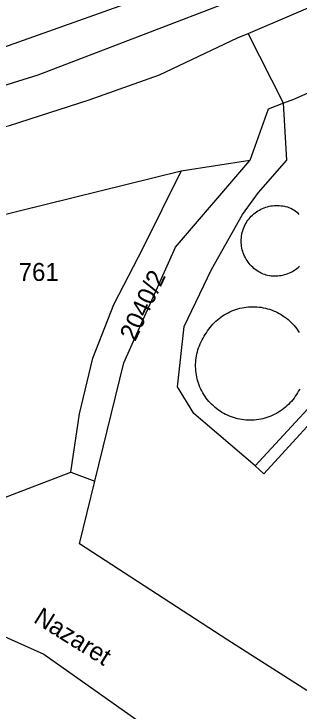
# Model space of a CAD drawing. Extents: x -679220 to -673243, y -1075091 to -1066557.
# Drawn here: x -677157.5 to -677130.6, y -1070793.9 to -1070727.9 of the extents above; entities that cross this region are included whole.
import ezdxf

# ---------------------------------------------------------------- set-up
doc = ezdxf.new("R2010")
doc.units = 0
for name, color, linetype in [('Hranice parcel', 7, 'Continuous'), ('Parcelní čísla', 7, 'Continuous'), ('Pop  PČ popisy', 7, 'Continuous'), ('Vnitřní kresba', 7, 'Continuous')]:
    doc.layers.add(name, color=color, linetype=linetype)

msp = doc.modelspace()

# ---------------------------------------------------------------- linework, layer by layer
at = {"layer": 'Hranice parcel'}
for p, q in [((-677132.03, -1070736.39), (-677135.39, -1070729.77)), ((-677135.24, -1070741.8), (-677141.72, -1070742.83)), ((-677152.15, -1070771.31), (-677149.89, -1070772.16))]:
    msp.add_line(p, q, dxfattribs=at)
for points in [[(-677135.39, -1070729.77), (-677126.91, -1070726.13), (-677119.11, -1070722.08), (-677111.25, -1070717.42), (-677103.91, -1070713.3), (-677097.19, -1070709.11), (-677075.17, -1070692.52), (-677062.55, -1070683.44), (-677056.34, -1070679.02), (-677044.15, -1070670.16), (-677029.88, -1070660.86), (-677019.47, -1070653.76)], [(-677214.66, -1070738.21), (-677196.21, -1070738.39), (-677181.24, -1070737.55), (-677169.99, -1070735.15), (-677135.71, -1070722.94), (-677130.32, -1070719.97), (-677115.15, -1070707.42), (-677105.41, -1070699.25), (-677097.57, -1070693.96), (-677085.89, -1070686.8), (-677075.41, -1070680.75), (-677067.64, -1070676.6)], [(-677095.02, -1070716.41), (-677096.25, -1070717.18), (-677100.31, -1070719.71), (-677107.65, -1070723.83), (-677115.47, -1070728.47), (-677123.85, -1070732.81), (-677131.09, -1070736.03), (-677132.03, -1070736.39)], [(-677203.43, -1070747.44), (-677193.26, -1070745.7), (-677178.28, -1070743.44), (-677157.97, -1070738.48), (-677150.43, -1070736.08), (-677143.78, -1070733.71), (-677136.41, -1070730.21), (-677135.39, -1070729.77)], [(-677119.59, -1070755.82), (-677133.91, -1070771.46), (-677134.71, -1070770.73), (-677140.53, -1070765.75), (-677142.06, -1070763.25), (-677141.44, -1070757.54), (-677138.85, -1070752.13), (-677135.93, -1070746.91), (-677134.41, -1070744.84), (-677131.74, -1070741.79), (-677132.03, -1070736.39)], [(-677132.03, -1070736.39), (-677133.5, -1070736.96), (-677135.24, -1070741.8)], [(-677149.89, -1070772.16), (-677147.15, -1070760.97), (-677142.27, -1070750.03), (-677135.24, -1070741.8)], [(-677141.72, -1070742.83), (-677159.64, -1070747.23), (-677178.96, -1070751), (-677188.07, -1070752.41)], [(-677152.15, -1070771.31), (-677151.36, -1070765.79), (-677150.07, -1070760.51), (-677148.11, -1070755.43), (-677145.28, -1070750.03), (-677141.72, -1070742.83)], [(-677188.07, -1070752.41), (-677186.81, -1070758.82), (-677184.92, -1070761.3), (-677164.63, -1070773.94), (-677158.76, -1070773.85), (-677152.15, -1070771.31)], [(-677203.57, -1070759.78), (-677198.39, -1070762.15), (-677163.69, -1070784.55), (-677154.72, -1070788.54), (-677133.88, -1070803.28), (-677126.71, -1070808.28), (-677130.31, -1070813.04)], [(-677129.85, -1070791.98), (-677137.3, -1070787.23), (-677151.34, -1070778.11), (-677149.89, -1070772.16)]]:
    msp.add_lwpolyline(points, dxfattribs=at)
at = {"layer": 'Vnitřní kresba'}
for p, q in [((-677155.25, -1070733.7), (-677133.88, -1070725.49)), ((-677167.81, -1070737.56), (-677155.25, -1070733.7)), ((-677120.39, -1070755.09), (-677134.71, -1070770.73))]:
    msp.add_line(p, q, dxfattribs=at)
for points in [[(-677134.01, -1070752.53), (-677134.158, -1070752.462), (-677134.302, -1070752.387), (-677134.443, -1070752.304), (-677134.579, -1070752.216), (-677134.711, -1070752.12), (-677134.839, -1070752.019), (-677134.961, -1070751.911), (-677135.078, -1070751.798), (-677135.189, -1070751.679), (-677135.294, -1070751.555), (-677135.394, -1070751.425), (-677135.487, -1070751.292), (-677135.573, -1070751.154), (-677135.653, -1070751.012), (-677135.725, -1070750.866), (-677135.791, -1070750.717), (-677135.849, -1070750.565), (-677135.9, -1070750.41), (-677135.943, -1070750.253), (-677135.979, -1070750.094), (-677136.007, -1070749.934), (-677136.027, -1070749.772), (-677136.039, -1070749.61), (-677136.043, -1070749.447), (-677136.04, -1070749.284), (-677136.029, -1070749.122), (-677136.01, -1070748.96), (-677135.983, -1070748.799), (-677135.948, -1070748.64), (-677135.906, -1070748.483), (-677135.856, -1070748.328), (-677135.799, -1070748.175), (-677135.734, -1070748.026), (-677135.663, -1070747.88), (-677135.584, -1070747.737), (-677135.499, -1070747.598), (-677135.407, -1070747.464), (-677135.308, -1070747.334), (-677135.204, -1070747.21), (-677135.093, -1070747.09), (-677134.977, -1070746.976), (-677134.856, -1070746.867), (-677134.729, -1070746.765), (-677134.598, -1070746.669), (-677134.462, -1070746.579), (-677134.322, -1070746.496), (-677134.178, -1070746.42), (-677134.03, -1070746.351), (-677133.88, -1070746.289), (-677133.726, -1070746.234), (-677133.57, -1070746.187), (-677133.412, -1070746.147), (-677133.253, -1070746.115), (-677133.092, -1070746.091), (-677132.93, -1070746.075), (-677132.767, -1070746.066), (-677132.604, -1070746.066), (-677132.442, -1070746.073), (-677132.279, -1070746.088), (-677132.118, -1070746.111), (-677131.958, -1070746.142), (-677131.8, -1070746.18)], [(-677130.552, -1070746.914), (-677130.673, -1070746.806), (-677130.8, -1070746.705), (-677130.931, -1070746.61), (-677131.067, -1070746.521), (-677131.206, -1070746.439), (-677131.35, -1070746.363), (-677131.497, -1070746.295), (-677131.647, -1070746.234), (-677131.8, -1070746.18)], [(-677134.01, -1070752.53), (-677133.857, -1070752.583), (-677133.701, -1070752.628), (-677133.543, -1070752.666), (-677133.384, -1070752.696), (-677133.223, -1070752.718), (-677133.062, -1070752.733), (-677132.9, -1070752.74), (-677132.738, -1070752.739), (-677132.576, -1070752.73), (-677132.415, -1070752.713), (-677132.254, -1070752.689), (-677132.096, -1070752.657), (-677131.938, -1070752.617), (-677131.783, -1070752.57), (-677131.631, -1070752.515), (-677131.481, -1070752.453), (-677131.334, -1070752.384), (-677131.191, -1070752.308), (-677131.052, -1070752.225), (-677130.917, -1070752.136), (-677130.786, -1070752.04), (-677130.66, -1070751.938), (-677130.539, -1070751.829)], [(-677139.44, -1070758.29), (-677139.338, -1070758.116), (-677139.229, -1070757.946), (-677139.114, -1070757.78), (-677138.993, -1070757.619), (-677138.865, -1070757.463), (-677138.731, -1070757.312), (-677138.591, -1070757.167), (-677138.446, -1070757.027), (-677138.296, -1070756.893), (-677138.14, -1070756.764), (-677137.979, -1070756.642), (-677137.814, -1070756.527), (-677137.644, -1070756.418), (-677137.471, -1070756.315), (-677137.293, -1070756.22), (-677137.112, -1070756.131), (-677136.927, -1070756.05), (-677136.739, -1070755.976), (-677136.549, -1070755.909), (-677136.356, -1070755.85), (-677136.161, -1070755.798), (-677135.964, -1070755.754), (-677135.766, -1070755.718), (-677135.566, -1070755.69), (-677135.365, -1070755.669), (-677135.164, -1070755.657), (-677134.963, -1070755.652), (-677134.761, -1070755.655), (-677134.559, -1070755.666), (-677134.359, -1070755.685), (-677134.159, -1070755.711), (-677133.96, -1070755.746), (-677133.763, -1070755.788), (-677133.567, -1070755.838), (-677133.374, -1070755.896), (-677133.183, -1070755.961), (-677132.995, -1070756.033), (-677132.809, -1070756.113), (-677132.627, -1070756.2), (-677132.449, -1070756.294), (-677132.274, -1070756.395), (-677132.104, -1070756.503), (-677131.937, -1070756.617), (-677131.776, -1070756.738), (-677131.619, -1070756.864), (-677131.467, -1070756.997), (-677131.321, -1070757.136), (-677131.18, -1070757.281), (-677131.045, -1070757.43), (-677130.916, -1070757.585), (-677130.793, -1070757.745), (-677130.676, -1070757.91), (-677130.566, -1070758.079)], [(-677130.62, -1070763.62), (-677130.716, -1070763.796), (-677130.819, -1070763.969), (-677130.929, -1070764.137), (-677131.045, -1070764.301), (-677131.168, -1070764.46), (-677131.296, -1070764.614), (-677131.43, -1070764.764), (-677131.571, -1070764.908), (-677131.716, -1070765.046), (-677131.867, -1070765.178), (-677132.023, -1070765.305), (-677132.184, -1070765.425), (-677132.349, -1070765.54), (-677132.519, -1070765.647), (-677132.692, -1070765.748), (-677132.87, -1070765.842), (-677133.051, -1070765.929), (-677133.235, -1070766.009), (-677133.422, -1070766.082), (-677133.612, -1070766.147), (-677133.805, -1070766.205), (-677133.999, -1070766.256), (-677134.195, -1070766.299), (-677134.393, -1070766.334), (-677134.592, -1070766.361), (-677134.792, -1070766.381), (-677134.992, -1070766.393), (-677135.193, -1070766.397), (-677135.394, -1070766.393), (-677135.594, -1070766.382), (-677135.794, -1070766.363), (-677135.993, -1070766.336), (-677136.191, -1070766.301), (-677136.388, -1070766.258), (-677136.582, -1070766.208), (-677136.774, -1070766.151), (-677136.965, -1070766.086), (-677137.152, -1070766.013), (-677137.336, -1070765.934), (-677137.517, -1070765.847), (-677137.695, -1070765.753), (-677137.869, -1070765.653), (-677138.039, -1070765.546), (-677138.204, -1070765.432), (-677138.365, -1070765.312), (-677138.522, -1070765.186), (-677138.673, -1070765.053), (-677138.819, -1070764.915), (-677138.959, -1070764.772), (-677139.094, -1070764.623), (-677139.223, -1070764.469), (-677139.346, -1070764.31), (-677139.462, -1070764.146), (-677139.572, -1070763.978), (-677139.676, -1070763.806), (-677139.772, -1070763.63), (-677139.862, -1070763.45), (-677139.945, -1070763.267), (-677140.02, -1070763.081), (-677140.088, -1070762.892), (-677140.149, -1070762.701), (-677140.202, -1070762.507), (-677140.248, -1070762.311), (-677140.286, -1070762.114), (-677140.317, -1070761.916), (-677140.339, -1070761.716), (-677140.354, -1070761.516), (-677140.361, -1070761.315), (-677140.36, -1070761.114), (-677140.352, -1070760.914), (-677140.335, -1070760.713), (-677140.311, -1070760.514), (-677140.279, -1070760.316), (-677140.24, -1070760.119), (-677140.193, -1070759.924), (-677140.138, -1070759.73), (-677140.076, -1070759.539), (-677140.006, -1070759.351), (-677139.929, -1070759.165), (-677139.845, -1070758.983), (-677139.754, -1070758.804), (-677139.656, -1070758.629), (-677139.551, -1070758.457), (-677139.44, -1070758.29)], [(-677130.513, -1070763.449), (-677130.62, -1070763.62)]]:
    msp.add_lwpolyline(points, dxfattribs=at)

# ---------------------------------------------------------------- texts
at = {"layer": 'Parcelní čísla'}
msp.add_text('761', height=1.7, dxfattribs=at).set_placement((-677157.1, -1070753.21))
msp.add_text('2040/2', height=1.7, rotation=65, dxfattribs=at).set_placement((-677146.079, -1070759.019))
at = {"layer": 'Pop  PČ popisy'}
msp.add_text('Nazaret', height=1.7, rotation=328, dxfattribs=at).set_placement((-677155.79, -1070785.472))

doc.saveas('drawing.dxf')
